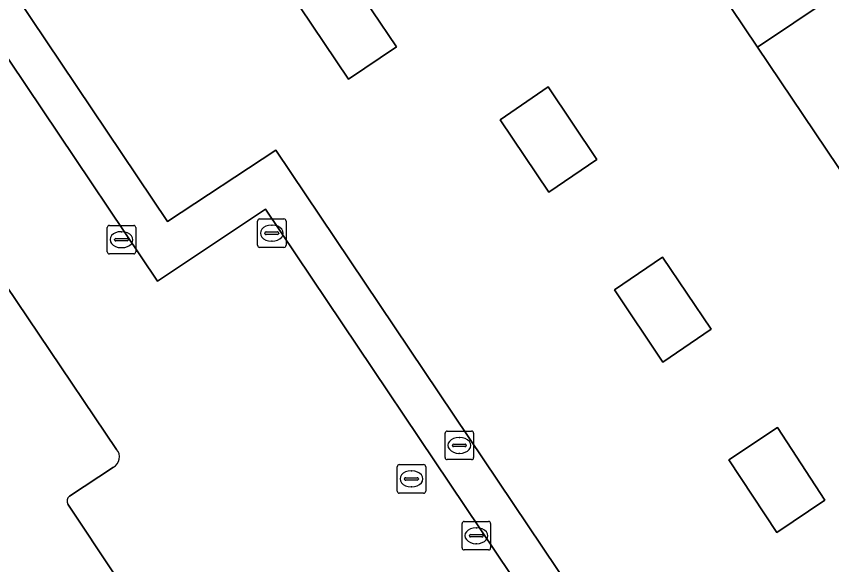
# Model space of a CAD drawing. Extents: x 158793 to 159888, y 384317 to 385256.
# Drawn here: x 159078.99 to 159107.57, y 384909.66 to 384928.89 of the extents above; entities that cross this region are included whole.
import ezdxf

# ---------------------------------------------------------------- set-up
doc = ezdxf.new("R2010")
doc.units = 0
for name, color, linetype in [('IMGEO_Erf', 7, 'Continuous'), ('IMGEO_Kolk', 7, 'Continuous'), ('IMGEO_Pand', 7, 'Continuous'), ('IMGEO_Rijbaan_lokaal_open', 7, 'Continuous'), ('IMGEO_Rioolput', 7, 'Continuous'), ('IMGEO_Voetpad_open', 7, 'Continuous')]:
    doc.layers.add(name, color=color, linetype=linetype)

msp = doc.modelspace()

# ---------------------------------------------------------------- linework, layer by layer
at = {"layer": 'IMGEO_Erf'}
for points in [[(159076.292, 384933.589), (159084.288, 384921.691), (159088.084, 384924.2), (159104.197, 384900.201), (159106.267, 384901.604), (159122.968, 384876.772), (159122.184, 384876.186), (159129.189, 384865.748), (159145.236, 384841.838)], [(159133.15, 384894.387), (159129.299, 384900.113), (159127.793, 384899.116), (159123.475, 384905.569), (159119.474, 384911.548), (159115.72, 384917.158), (159113.243, 384915.494), (159108.986, 384921.831), (159104.975, 384927.803), (159101.205, 384933.416)], [(159082.505, 384913.702), (159077.038, 384921.788)], [(159080.85, 384912.056), (159082.393, 384913.073)], [(159084.116, 384906.793), (159080.797, 384911.781)]]:
    msp.add_lwpolyline(points, dxfattribs=at)
for points in [[(159090.63, 384926.688), (159088.927, 384929.221), (159090.615, 384930.36), (159092.32, 384927.824)], [(159097.657, 384922.725), (159095.944, 384925.258), (159097.637, 384926.413), (159099.339, 384923.868)], [(159101.656, 384916.759), (159099.957, 384919.3), (159101.636, 384920.448), (159103.341, 384917.915)], [(159105.645, 384910.784), (159103.964, 384913.338), (159105.669, 384914.474), (159107.335, 384911.915)]]:
    msp.add_lwpolyline(points, close=True, dxfattribs=at)
for centre, radius, start, end in [((159082.187, 384913.434), 0.416, 299.7214, 40.086), ((159080.962, 384911.892), 0.198, 124.1972, 213.9854)]:
    msp.add_arc(centre, radius, start, end, dxfattribs=at)
at = {"layer": 'IMGEO_Kolk'}
for p, q in [((159087.518, 384921.784), (159088.37, 384921.784)), ((159082.175, 384920.63), (159082.175, 384921.482)), ((159082.25, 384921.556), (159083.102, 384921.556)), ((159083.176, 384921.482), (159083.176, 384920.63)), ((159087.443, 384920.858), (159087.443, 384921.71)), ((159087.931, 384921.564), (159087.956, 384921.564)), ((159088.444, 384921.71), (159088.444, 384920.858)), ((159082.663, 384921.336), (159082.688, 384921.336)), ((159087.702, 384921.278), (159087.702, 384921.29)), ((159088.14, 384921.241), (159087.742, 384921.241)), ((159087.745, 384921.327), (159088.143, 384921.327)), ((159088.186, 384921.29), (159088.186, 384921.278)), ((159082.434, 384921.05), (159082.434, 384921.062)), ((159082.872, 384921.013), (159082.474, 384921.013)), ((159082.477, 384921.099), (159082.875, 384921.099)), ((159082.918, 384921.062), (159082.918, 384921.05)), ((159087.954, 384921.004), (159087.929, 384921.004)), ((159082.686, 384920.776), (159082.661, 384920.776)), ((159088.37, 384920.784), (159087.518, 384920.784)), ((159083.102, 384920.556), (159082.25, 384920.556)), ((159094.69, 384911.174), (159095.542, 384911.174)), ((159094.615, 384910.248), (159094.615, 384911.1)), ((159095.103, 384910.954), (159095.128, 384910.954)), ((159095.616, 384911.1), (159095.616, 384910.248)), ((159094.874, 384910.668), (159094.874, 384910.68)), ((159095.312, 384910.631), (159094.914, 384910.631)), ((159094.917, 384910.717), (159095.315, 384910.717)), ((159095.358, 384910.68), (159095.358, 384910.668)), ((159095.126, 384910.394), (159095.101, 384910.394)), ((159095.542, 384910.174), (159094.69, 384910.174))]:
    msp.add_line(p, q, dxfattribs=at)
for points in [[(159087.518, 384921.784), (159088.37, 384921.784)], [(159082.175, 384920.63), (159082.175, 384921.482)], [(159082.25, 384921.556), (159083.102, 384921.556)], [(159083.176, 384921.482), (159083.176, 384920.63)], [(159087.443, 384920.858), (159087.443, 384921.71)], [(159088.444, 384921.71), (159088.444, 384920.858)], [(159088.37, 384920.784), (159087.518, 384920.784)], [(159083.102, 384920.556), (159082.25, 384920.556)], [(159094.69, 384911.174), (159095.542, 384911.174)], [(159094.615, 384910.248), (159094.615, 384911.1)], [(159095.616, 384911.1), (159095.616, 384910.248)], [(159095.542, 384910.174), (159094.69, 384910.174)]]:
    msp.add_lwpolyline(points, dxfattribs=at)
for centre, radius, start, end in [((159087.52, 384921.708), 0.0765, 91.552, 178.448), ((159087.52, 384921.708), 0.0765, 91.552, 178.448), ((159088.368, 384921.708), 0.0765, 1.552, 88.448), ((159088.368, 384921.708), 0.0765, 1.552, 88.448), ((159082.252, 384921.48), 0.0765, 91.552, 178.448), ((159082.252, 384921.48), 0.0765, 91.552, 178.448), ((159083.1, 384921.48), 0.0765, 1.552, 88.448), ((159083.1, 384921.48), 0.0765, 1.552, 88.448), ((159087.742, 384921.287), 0.0403, 85.8775, 175.7526), ((159087.739, 384921.277), 0.0366, 178.938, 274.7102), ((159088.143, 384921.284), 0.043, 264.8664, 352.4533), ((159088.147, 384921.289), 0.0386, 1.7309, 96.639), ((159082.474, 384921.059), 0.0403, 85.8775, 175.7526), ((159082.471, 384921.049), 0.0366, 178.938, 274.7102), ((159082.875, 384921.056), 0.043, 264.8664, 352.4533), ((159082.879, 384921.061), 0.0386, 1.7309, 96.639), ((159082.252, 384920.632), 0.0765, 181.552, 268.448), ((159082.252, 384920.632), 0.0765, 181.552, 268.448), ((159083.1, 384920.632), 0.0765, 271.552, 358.448), ((159083.1, 384920.632), 0.0765, 271.552, 358.448), ((159087.52, 384920.86), 0.0765, 181.552, 268.448), ((159087.52, 384920.86), 0.0765, 181.552, 268.448), ((159088.368, 384920.86), 0.0765, 271.552, 358.448), ((159088.368, 384920.86), 0.0765, 271.552, 358.448), ((159094.692, 384911.098), 0.0765, 91.552, 178.448), ((159094.692, 384911.098), 0.0765, 91.552, 178.448), ((159095.54, 384911.098), 0.0765, 1.552, 88.448), ((159095.54, 384911.098), 0.0765, 1.552, 88.448), ((159094.914, 384910.677), 0.0403, 85.8775, 175.7526), ((159094.911, 384910.667), 0.0366, 178.938, 274.7102), ((159095.315, 384910.674), 0.043, 264.8664, 352.4533), ((159095.319, 384910.679), 0.0386, 1.7309, 96.639), ((159094.692, 384910.25), 0.0765, 181.552, 268.448), ((159094.692, 384910.25), 0.0765, 181.552, 268.448), ((159095.54, 384910.25), 0.0765, 271.552, 358.448), ((159095.54, 384910.25), 0.0765, 271.552, 358.448)]:
    msp.add_arc(centre, radius, start, end, dxfattribs=at)
for centre, major_axis, ratio, start_param, end_param in [((159087.93, 384921.284), (-0.387, 0.002), 0.722429, 4.712389, 7.853982), ((159087.955, 384921.284), (-0.39, 0.002), 0.717154, 1.570796, 4.712389), ((159082.662, 384921.056), (-0.387, 0.002), 0.722429, 4.712389, 7.853982), ((159082.687, 384921.056), (-0.39, 0.002), 0.717154, 1.570796, 4.712389), ((159095.102, 384910.674), (-0.387, 0.002), 0.722429, 4.712389, 7.853982), ((159095.127, 384910.674), (-0.39, 0.002), 0.717154, 1.570796, 4.712389)]:
    msp.add_ellipse(centre, major_axis=major_axis, ratio=ratio, start_param=start_param, end_param=end_param, dxfattribs=at)
at = {"layer": 'IMGEO_Pand'}
for points in [[(159108.596, 384938.905), (159105.111, 384936.575), (159100.951, 384933.794), (159101.205, 384933.416), (159104.975, 384927.803), (159112.609, 384932.935)], [(159112.609, 384932.935), (159104.975, 384927.803), (159108.986, 384921.831), (159116.623, 384926.964)], [(159088.927, 384929.221), (159090.63, 384926.688), (159092.32, 384927.824), (159090.615, 384930.36)], [(159097.657, 384922.725), (159099.339, 384923.868), (159097.637, 384926.413), (159095.944, 384925.258)], [(159101.656, 384916.759), (159103.341, 384917.915), (159101.636, 384920.448), (159099.957, 384919.3)], [(159105.645, 384910.784), (159107.335, 384911.915), (159105.669, 384914.474), (159103.964, 384913.338)]]:
    msp.add_lwpolyline(points, close=True, dxfattribs=at)
at = {"layer": 'IMGEO_Rijbaan_lokaal_open'}
for points in [[(159148.203, 384834.797), (159118.86, 384878.459), (159111.767, 384888.566), (159104.966, 384899.16), (159103.806, 384898.409), (159096.869, 384908.495), (159087.727, 384922.129), (159083.943, 384919.604), (159075.859, 384931.636), (159073.188, 384929.845), (159064.372, 384942.983), (159064.012, 384943.519), (159063.774, 384943.363), (159060.822, 384941.424), (159063.201, 384937.96), (159070.121, 384927.644), (159074.586, 384920.972)], [(159077.038, 384921.788), (159082.505, 384913.702)], [(159082.393, 384913.073), (159080.85, 384912.056)], [(159080.797, 384911.781), (159084.116, 384906.793)]]:
    msp.add_lwpolyline(points, dxfattribs=at)
for centre, radius, start, end in [((159082.187, 384913.434), 0.416, 299.7214, 40.086), ((159080.962, 384911.892), 0.198, 124.1972, 213.9854)]:
    msp.add_arc(centre, radius, start, end, dxfattribs=at)
at = {"layer": 'IMGEO_Rioolput'}
for p, q in [((159094.094, 384914.342), (159094.946, 384914.342)), ((159094.019, 384913.416), (159094.019, 384914.268)), ((159094.507, 384914.122), (159094.532, 384914.122)), ((159095.02, 384914.268), (159095.02, 384913.416)), ((159094.278, 384913.836), (159094.278, 384913.848)), ((159094.716, 384913.799), (159094.318, 384913.799)), ((159094.321, 384913.885), (159094.719, 384913.885)), ((159094.762, 384913.848), (159094.762, 384913.836)), ((159094.53, 384913.562), (159094.505, 384913.562)), ((159094.946, 384913.342), (159094.094, 384913.342)), ((159092.339, 384912.24), (159092.339, 384913.092)), ((159092.414, 384913.166), (159093.266, 384913.166)), ((159092.827, 384912.946), (159092.852, 384912.946)), ((159093.34, 384913.092), (159093.34, 384912.24)), ((159092.598, 384912.66), (159092.598, 384912.672)), ((159093.036, 384912.623), (159092.638, 384912.623)), ((159092.641, 384912.709), (159093.039, 384912.709)), ((159093.082, 384912.672), (159093.082, 384912.66)), ((159092.85, 384912.386), (159092.825, 384912.386)), ((159093.266, 384912.166), (159092.414, 384912.166))]:
    msp.add_line(p, q, dxfattribs=at)
for points in [[(159094.094, 384914.342), (159094.946, 384914.342)], [(159094.019, 384913.416), (159094.019, 384914.268)], [(159095.02, 384914.268), (159095.02, 384913.416)], [(159094.946, 384913.342), (159094.094, 384913.342)], [(159092.339, 384912.24), (159092.339, 384913.092)], [(159092.414, 384913.166), (159093.266, 384913.166)], [(159093.34, 384913.092), (159093.34, 384912.24)], [(159093.266, 384912.166), (159092.414, 384912.166)]]:
    msp.add_lwpolyline(points, dxfattribs=at)
for centre, radius, start, end in [((159094.096, 384914.266), 0.0765, 91.552, 178.448), ((159094.096, 384914.266), 0.0765, 91.552, 178.448), ((159094.944, 384914.266), 0.0765, 1.552, 88.448), ((159094.944, 384914.266), 0.0765, 1.552, 88.448), ((159094.318, 384913.845), 0.0403, 85.8775, 175.7526), ((159094.315, 384913.835), 0.0366, 178.938, 274.7102), ((159094.719, 384913.842), 0.043, 264.8664, 352.4533), ((159094.723, 384913.847), 0.0386, 1.7309, 96.639), ((159094.096, 384913.418), 0.0765, 181.552, 268.448), ((159094.096, 384913.418), 0.0765, 181.552, 268.448), ((159094.944, 384913.418), 0.0765, 271.552, 358.448), ((159094.944, 384913.418), 0.0765, 271.552, 358.448), ((159092.416, 384913.09), 0.0765, 91.552, 178.448), ((159092.416, 384913.09), 0.0765, 91.552, 178.448), ((159093.264, 384913.09), 0.0765, 1.552, 88.448), ((159093.264, 384913.09), 0.0765, 1.552, 88.448), ((159092.638, 384912.669), 0.0403, 85.8775, 175.7526), ((159092.635, 384912.659), 0.0366, 178.938, 274.7102), ((159093.039, 384912.666), 0.043, 264.8664, 352.4533), ((159093.043, 384912.671), 0.0386, 1.7309, 96.639), ((159092.416, 384912.242), 0.0765, 181.552, 268.448), ((159092.416, 384912.242), 0.0765, 181.552, 268.448), ((159093.264, 384912.242), 0.0765, 271.552, 358.448), ((159093.264, 384912.242), 0.0765, 271.552, 358.448)]:
    msp.add_arc(centre, radius, start, end, dxfattribs=at)
for centre, major_axis, ratio, start_param, end_param in [((159094.506, 384913.842), (-0.387, 0.002), 0.722429, 4.712389, 7.853982), ((159094.531, 384913.842), (-0.39, 0.002), 0.717154, 1.570796, 4.712389), ((159092.826, 384912.666), (-0.387, 0.002), 0.722429, 4.712389, 7.853982), ((159092.851, 384912.666), (-0.39, 0.002), 0.717154, 1.570796, 4.712389)]:
    msp.add_ellipse(centre, major_axis=major_axis, ratio=ratio, start_param=start_param, end_param=end_param, dxfattribs=at)
at = {"layer": 'IMGEO_Voetpad_open'}
msp.add_lwpolyline([(159129.189, 384865.748), (159122.184, 384876.186), (159122.968, 384876.772), (159106.267, 384901.604), (159104.197, 384900.201), (159088.084, 384924.2), (159084.288, 384921.691), (159076.292, 384933.589), (159073.613, 384931.81), (159065.871, 384943.305), (159065.557, 384943.772), (159064.372, 384942.983), (159073.188, 384929.845), (159075.859, 384931.636), (159083.943, 384919.604), (159087.727, 384922.129), (159096.869, 384908.495), (159103.806, 384898.409), (159104.966, 384899.16), (159111.767, 384888.566), (159118.86, 384878.459), (159148.203, 384834.797)], dxfattribs=at)

doc.saveas('drawing.dxf')
